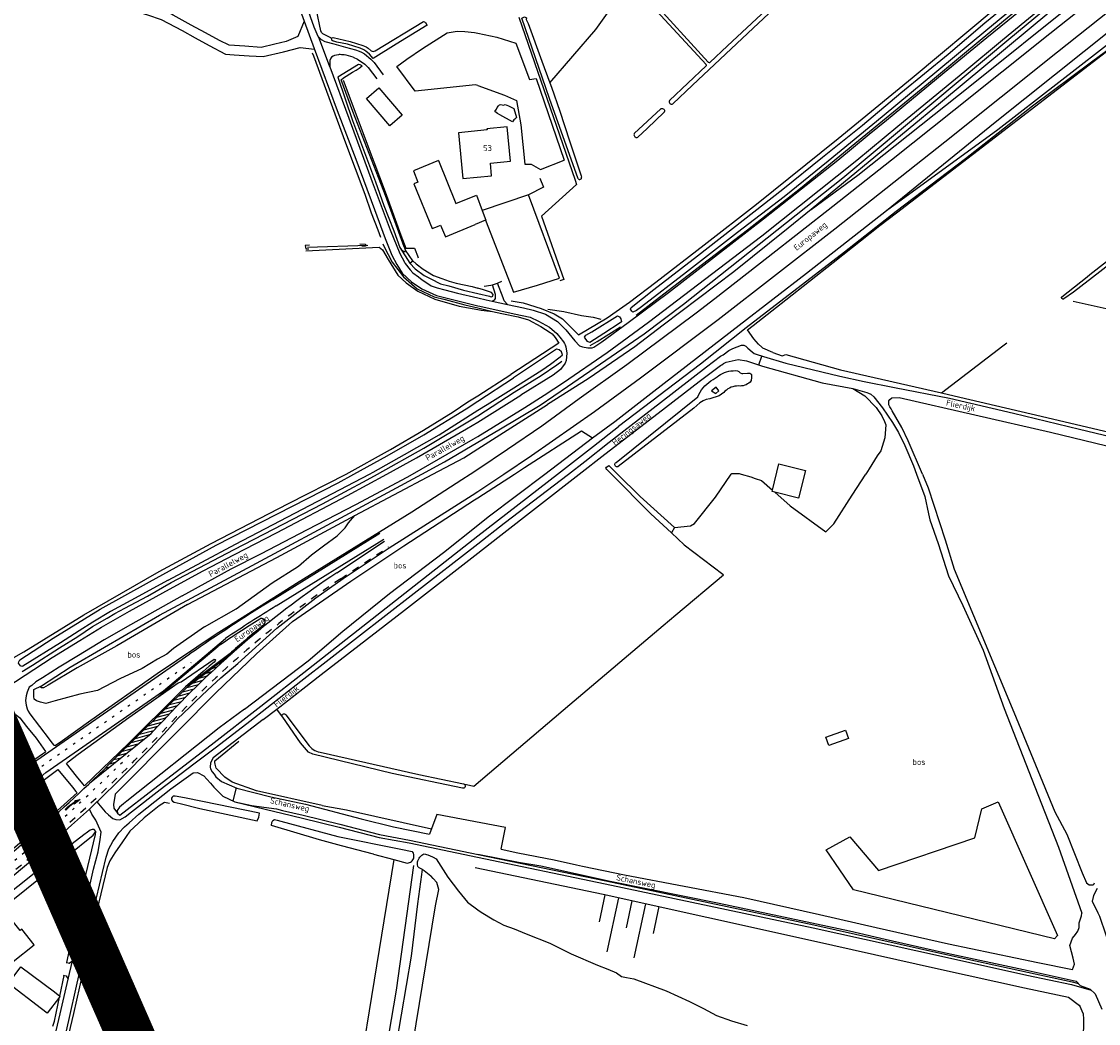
# Model space of a CAD drawing. Header units: metres. Extents: x 226218 to 240385, y 439369 to 449677.
# Tile 314 of 353: x 237809 to 238260, y 446770 to 447190. Entities that reach past the tile are written whole.
import ezdxf

# ---------------------------------------------------------------- set-up
doc = ezdxf.new("R2010")
doc.units = ezdxf.units.M
doc.header["$MEASUREMENT"] = 0
doc.linetypes.add('LIJN1-1', pattern=[2, 1, -1])
doc.linetypes.add('LIJN1-3', pattern=[4, 1, -3])
for name, color, linetype in [('CULTUURAANDUIDING', 253, 'Continuous'), ('DAKRAND-BYG', 4, 'Continuous'), ('Goud-markering', 7, 'Continuous'), ('Goud-ontwerp', 2, 'Continuous'), ('HEG', 253, 'Continuous'), ('HEK', 253, 'Continuous'), ('HOOFDGEBOUW', 4, 'Continuous'), ('HOUTWAL', 253, 'Continuous'), ('HUISNUMMER', 253, 'Continuous'), ('INSTEEKSLOOT', 153, 'Continuous'), ('KANTSLOOT', 153, 'Continuous'), ('KANTVERH', 253, 'Continuous'), ('KANTWATER', 153, 'Continuous'), ('MIDSLTGREPPEL', 253, 'Continuous'), ('OVERIGEAFSCH', 253, 'Continuous'), ('OVLIJNOBJ', 253, 'Continuous'), ('RASTER', 253, 'Continuous'), ('STRAATNAAM', 253, 'Continuous'), ('TALUD', 253, 'Continuous')]:
    doc.layers.add(name, color=color, linetype=linetype)
doc.styles.get("Standard").update_dxf_attribs({"font": 'iso.shx'})

# ---------------------------------------------------------------- blocks, each defined once
blk = doc.blocks.new('TA', base_point=(75009.5, 300012))
for p, q in [((75009.5, 300012.5), (75010, 300012.5)), ((75009.5, 300012.25), (75010.5, 300012.25)), ((75009.5, 300012), (75010, 300012)), ((75009.5, 300011.75), (75010.5, 300011.75)), ((75009.5, 300011.5), (75010, 300011.5))]:
    blk.add_line(p, q)
blk = doc.blocks.new('pl75-08')
at = {"const_width": 0.2}
blk.add_lwpolyline([(7.08, -0.6), (4.7, -0.35), (5.11, -0.1, 0.070526), (1.44, 0.27), (0.1, 0.24), (0.1, 0.44), (1.86, 0.44, -0.043128), (5.19, -0.01), (5.71, 0.27)], format="xyb", close=True, dxfattribs=at)
blk.add_lwpolyline([(7.5, -0.75), (4.39, -0.42), (4.85, -0.14, 0.065796), (1.45, 0.17), (0, 0.14), (0, 0.54), (1.86, 0.54, -0.042689), (5.17, 0.1), (5.72, 0.38)], format="xyb", close=True)
for points in [[(6.71, -0.4), (6.65, -0.55), (5.74, 0.21), (4.79, -0.29)], [(5.22, 0.12), (5.22, 0.06), (5.18, 0.1)], [(5.15, -0.03), (5.22, -0.2), (5.08, -0.04), (5.05, -0.21)], [(7.5, -0.75), (7.14, -0.52), (7.02, -0.7)]]:
    blk.add_solid(points)

msp = doc.modelspace()

# ---------------------------------------------------------------- hatches: boundary and pattern name
at = {"layer": 'Goud-markering', "linetype": 'Continuous'}
h = msp.add_hatch(dxfattribs=at)
h.set_pattern_fill('ANSI31', color=256, scale=10, angle=150)
edge = h.paths.add_edge_path()
edge.add_line((237837.277, 446870.356), (237863.112, 446891.302))
edge.add_line((237863.112, 446891.302), (237869.583, 446898.141))
edge.add_arc((238164.538, 446622.672), 403.586, 131.49679, 136.95658, ccw=False)
edge.add_line((237897.131, 446924.955), (237878.622, 446911.049))
edge.add_line((237878.622, 446911.049), (237847.089, 446879.874))
edge.add_line((237847.089, 446879.874), (237837.277, 446870.356))

# ---------------------------------------------------------------- linework, layer by layer
at = {"layer": 'DAKRAND-BYG'}
for p, q in [((237986.43, 447099.41), (237998.95, 447104.67)), ((238003.3, 447106.45), (237998.95, 447104.67)), ((238123.55, 446993.28), (238126.25, 447004.25)), ((237822.53, 446782.9), (237824.79, 446781.18))]:
    msp.add_line(p, q, dxfattribs=at)
for points in [[(237968.31, 447150.43), (237963.14, 447145.95), (237953.38, 447157.41), (237958.51, 447161.91), (237968.31, 447150.43)], [(237983.5, 447131.48), (237973.05, 447127.1), (237974.94, 447122.35), (237973.25, 447121.66), (237980.85, 447102.92), (237983.12, 447103.84)], [(237983.5, 447131.48), (237990.85, 447113.45), (237999.42, 447116.88), (238001.86, 447110.55)], [(238001.86, 447110.55), (238003.43, 447106.5), (238003.3, 447106.45)], [(237983.12, 447103.84), (237984.36, 447104.35), (237986.43, 447099.41)], [(238126.25, 447004.25), (238137.37, 447001.51), (238134.52, 446989.93), (238124.55, 446992.39)], [(238124.55, 446992.39), (238123.4, 446992.68), (238123.55, 446993.28)], [(238145.89, 446889.76), (238154.14, 446892.68), (238155.39, 446889.14), (238147.14, 446886.22), (238145.89, 446889.76)], [(237817.11, 446775.8), (237803.35, 446786.47), (237808.53, 446793.34), (237822.53, 446782.9)], [(237824.67, 446780.65), (237819.55, 446773.94), (237817.11, 446775.8)], [(237824.79, 446781.18), (237824.97, 446781.04), (237824.67, 446780.65)]]:
    msp.add_lwpolyline(points, dxfattribs=at)
at = {"layer": 'Goud-markering', "linetype": 'Continuous'}
for p, q in [((237913.973, 446947.319), (237959.009, 446975.251)), ((237915.554, 446944.77), (237960.586, 446972.699)), ((237940.894, 446958.61), (237960.921, 446971.934)), ((237868.217, 446909.07), (237894.322, 446931.132)), ((237788.877, 446861.796), (237879.368, 446924.6)), ((237878.622, 446911.049), (237897.131, 446924.955)), ((237878.622, 446911.049), (237847.089, 446879.874)), ((237818.925, 446874.86), (237868.217, 446909.07)), ((237837.277, 446870.356), (237863.112, 446891.302)), ((237773.238, 446834.767), (237818.925, 446874.86))]:
    msp.add_line(p, q, dxfattribs=at)
at = {"layer": 'Goud-markering', "linetype": 'LIJN1-1', "ltscale": 3}
msp.add_line((237942.556, 446956.113), (237962.583, 446969.436), dxfattribs=at)
at = {"layer": 'Goud-markering', "linetype": 'LIJN1-3'}
msp.add_line((237790.962, 446859.348), (237879.857, 446921.045), dxfattribs=at)
at = {"layer": 'Goud-markering', "linetype": 'Continuous'}
for centre, radius, start, end in [((238164.117, 446623.08), 403, 123.63523, 136.95818), ((238337.217, 446264.916), 803, 121.808283, 124.762345), ((238337.217, 446264.916), 800, 121.808283, 123.615668), ((237341.023, 447391.752), 723.206, 316.21232, 316.958178), ((237341.023, 447391.752), 719.806, 307.492305, 314.672859)]:
    msp.add_arc(centre, radius, start, end, dxfattribs=at)
at = {"layer": 'Goud-markering', "linetype": 'LIJN1-1', "ltscale": 3}
for centre, radius, start, end in [((238164.117, 446623.08), 400, 123.63523, 136.95818), ((237341.023, 447391.752), 726.206, 307.492305, 316.958178)]:
    msp.add_arc(centre, radius, start, end, dxfattribs=at)
at = {"layer": 'Goud-markering', "linetype": 'LIJN1-3'}
msp.add_arc((237341.023, 447391.752), 723.006, 307.492305, 315.407534, dxfattribs=at)
at = {"layer": 'Goud-ontwerp'}
for p, q in [((237866.238, 446906.744), (237891.212, 446927.849)), ((237878.321, 446911.449), (237896.83, 446925.355))]:
    msp.add_line(p, q, dxfattribs=at)
at = {"layer": 'Goud-ontwerp', "color": 10, "linetype": 'Continuous', "const_width": 20}
msp.add_lwpolyline([(237474.324, 446851.576), (237899.406, 446662.226), (237757.712, 446985.235), (237608.058, 446590.623)], dxfattribs=at)
at = {"layer": 'Goud-ontwerp'}
for centre, radius, start, end in [((238337.217, 446264.916), 799, 122.441468, 123.931712), ((238164.117, 446623.08), 403.5, 128.96987, 131.4848), ((237909.408, 446937.958), 1.5, 308.96987, 122.44147)]:
    msp.add_arc(centre, radius, start, end, dxfattribs=at)
at = {"layer": 'HEG'}
msp.add_lwpolyline([(238017.25, 447191.52), (238040.87, 447123.22), (238041.36, 447121.47), (238026.78, 447108.11), (238036.05, 447081.62), (238034.44, 447080.98)], dxfattribs=at)
at = {"layer": 'HEK'}
msp.add_line((238021.31, 447117.02), (238001.86, 447110.55), dxfattribs=at)
for points in [[(238000, 447162.86), (237999.06, 447163.19), (237973.83, 447160.54), (237966.08, 447170.94), (237970.33, 447173.95), (237976.89, 447178.43), (237987.16, 447185.02), (237991.31, 447185.68), (237994.52, 447185.54), (237998.64, 447185.18), (238000, 447184.88)], [(238000, 447184.88), (238007.98, 447183.13), (238015.96, 447180.62), (238021.73, 447165.47), (238024.54, 447165.9)], [(238000, 447162.86), (238011.16, 447158.92), (238016.21, 447156.6), (238018.04, 447146.4), (238019.69, 447129.91), (238022.36, 447129.95), (238026.28, 447127.76), (238036.28, 447131.64)], [(238026.01, 447124.12), (238027.57, 447120.28), (238021.31, 447117.02)], [(238003.3, 447106.45), (238012.55, 447082.44), (238015, 447076.3), (238024.98, 447079.22), (238034.25, 447082.09), (238021.31, 447117.02)], [(237969.92, 447094.68), (237973.46, 447094.74), (237973.72, 447094.08), (237974.77, 447091.46), (237975.08, 447090.69)], [(238002.71, 447078.84), (238005.45, 447079.15), (238006.13, 447079.37), (238008.31, 447080.06), (238008.56, 447080.14), (238010.16, 447080.85)], [(238123.68, 447051.04), (238127.56, 447049.51), (238129.16, 447050.14)]]:
    msp.add_lwpolyline(points, dxfattribs=at)
at = {"layer": 'HOOFDGEBOUW'}
for points in [[(238013.69, 447131.2), (238012.28, 447145.58), (238003.87, 447144.75), (238003.91, 447144.31), (237991.93, 447143.13), (237993.82, 447123.89), (238005.8, 447125.07), (238005.28, 447130.37), (238013.69, 447131.2)], [(237814.06, 446802.61), (237808.86, 446809.17), (237808.17, 446808.62), (237803.73, 446814.22), (237796.37, 446808.39), (237800.83, 446802.77), (237800.04, 446802.15), (237805.23, 446795.61), (237814.06, 446802.61)]]:
    msp.add_lwpolyline(points, dxfattribs=at)
at = {"layer": 'HOUTWAL'}
for p, q in [((237824.79, 446781.18), (237826.64, 446789.82)), ((237822.54, 446770.68), (237824.67, 446780.65))]:
    msp.add_line(p, q, dxfattribs=at)
for points in [[(237930.66, 447176.57), (237931.09, 447175.39), (237944.62, 447138.88), (237952.66, 447117.41), (237955.36, 447109.6), (237958.08, 447102.4), (237959.21, 447099.38)], [(237960.26, 447096.57), (237960.77, 447095.21), (237964.13, 447088.88), (237968.83, 447082.69), (237974.6, 447077.71), (237981.8, 447074.25)], [(238029.39, 447069.1), (238036.02, 447068.11), (238043.46, 447066.52), (238048.38, 447065.79), (238051.55, 447064.97)], [(238129.16, 447050.14), (238152.11, 447043.65), (238194.33, 447034), (238199.75, 447032.76)], [(237934.72, 446861.1), (237944.98, 446859.18), (237980.62, 446851.2)], [(237827.79, 446795.19), (237835.07, 446829.11), (237839.79, 446848.91)]]:
    msp.add_lwpolyline(points, dxfattribs=at)
at = {"layer": 'INSTEEKSLOOT'}
for p, q in [((238095.74, 447171.68), (238065.74, 447204.26)), ((238066.83, 447205.34), (238096.63, 447172.74)), ((238080.43, 447156.7), (238095.75, 447171.15)), ((238065.61, 447142.73), (238076.69, 447153.17)), ((238000, 447030.53), (238014.95, 447040.29)), ((238058.02, 447004.92), (238092.21, 447032.41)), ((238000, 447010.59), (238029.29, 447029.12)), ((238048.15, 447015.14), (238057.41, 447022.07)), ((238048.53, 447011.74), (238059.05, 447019.92)), ((237948.52, 446982.68), (237981.17, 447000)), ((237918.26, 446898.08), (237918.14, 446898.24)), ((237919.59, 446899.01), (237929.34, 446886.02)), ((237839.79, 446848.91), (237839.85, 446850.12)), ((237967.77, 446842.81), (237972.53, 446841.81)), ((237956.27, 446840.69), (237964.8, 446838.41)), ((237964.8, 446838.41), (237970.44, 446836.91)), ((237981.36, 446839.34), (237982.55, 446838.7)), ((237976.76, 446834.34), (237977.51, 446833.73))]:
    msp.add_line(p, q, dxfattribs=at)
for points in [[(238247.25, 447221.92), (238229.75, 447239.63), (238201.78, 447267.59), (238196.98, 447263.13), (238185.92, 447252.51), (238181.5, 447248.35), (238173.29, 447240.83), (238165.12, 447233.52), (238132.85, 447203.51), (238115.48, 447186.98), (238090.05, 447163.12), (238081.74, 447155.17)], [(238097.29, 447172.6), (238104.65, 447179.55), (238135.15, 447208.06), (238176.7, 447246.82), (238200.54, 447268.95), (238201.21, 447269.56), (238201.91, 447269.71), (238202.76, 447269.03), (238211.88, 447259.7), (238241.13, 447230.15), (238246.25, 447224.98), (238248.22, 447222.5)], [(238258.41, 447209.3), (238194.02, 447155.59), (238139.73, 447110.98), (238130.11, 447103.08), (238107.37, 447084.81), (238077.75, 447062.48), (238065.8, 447053.3), (238053.82, 447045.08), (238046.23, 447039.89), (238029.29, 447029.12)], [(238026.18, 447028.96), (238037.69, 447036.71), (238069.77, 447058.76), (238086.19, 447071.26), (238153.1, 447124.25), (238191.13, 447156.02), (238222.62, 447182.32), (238247.57, 447203.24)], [(238233, 447202.54), (238212.96, 447185.84), (238193.26, 447169.47), (238169.52, 447149.8), (238146.82, 447131.23), (238128.41, 447116.3), (238108.94, 447101.22), (238087.51, 447084.62), (238068.69, 447070.06), (238066.49, 447068.54), (238065.02, 447067.88), (238064.57, 447068.34), (238063.97, 447069.13), (238064.34, 447069.78), (238073.79, 447077.39), (238092.05, 447091.52), (238111.23, 447106.42), (238127.88, 447119.43), (238144.5, 447132.9), (238161.22, 447146.32), (238177.41, 447159.89), (238197.14, 447176.09), (238212.59, 447189.13), (238226.08, 447200.31)], [(237938.74, 447182.77), (237939.44, 447182.98), (237946.46, 447181.32), (237951.79, 447179.76), (237953.2, 447179.15), (237954.08, 447178.64), (237955.28, 447177.5), (237956.13, 447177.13), (237957.04, 447177.43), (237977.28, 447189.72)], [(237977.28, 447189.72), (237977.62, 447189.58), (237977.94, 447189.38), (237978.22, 447189.13), (237978.45, 447188.84), (237978.64, 447188.53), (237978.78, 447188.18)], [(238042.13, 447123.75), (238030.1, 447157.48), (238018.42, 447191.18), (238019.64, 447191.73), (238020.41, 447191.24), (238020.36, 447190.64), (238021.13, 447188.91), (238026.9, 447173.12)], [(238057.41, 447022.07), (238073.8, 447034.83), (238109.55, 447062.45), (238137.83, 447084.22), (238171.29, 447110.55), (238218.02, 447144.53), (238269.21, 447184.17), (238277.91, 447189.78), (238277.91, 447190.09), (238277.46, 447190.84), (238277.39, 447191.94), (238278.06, 447192.54), (238279.07, 447193.07)], [(237978.78, 447188.18), (237965.82, 447180.32), (237956.13, 447174.18), (237954.57, 447176.12), (237953.1, 447177.29), (237952.2, 447177.94), (237950.77, 447178.62), (237945.4, 447180.2), (237940.95, 447181.03), (237940.15, 447181.39), (237939.34, 447181.5), (237938.81, 447181.91), (237938.74, 447182.77)], [(238269, 447181.35), (238257.3, 447172.68), (238232.55, 447154.24), (238204.47, 447132.14), (238175.38, 447110.03), (238153.68, 447093.02), (238112.57, 447061.37), (238093.37, 447046.03), (238059.05, 447019.92)], [(237969.7, 447093.82), (237969.38, 447094.71), (237969.17, 447095.32), (237961.3, 447116.77), (237947.6, 447152.08), (237942.8, 447165.27), (237943.71, 447166.07), (237947.45, 447168.47), (237949.03, 447169.38), (237950.24, 447170.21), (237951.49, 447171.16), (237950.78, 447171.52), (237950.01, 447171.73), (237941.36, 447166.43), (237947.52, 447148.2), (237957.13, 447122.47), (237960.65, 447112.64), (237964.83, 447102.05), (237967.4, 447094.99), (237968.1, 447094.01), (237968.63, 447093.54), (237969.17, 447093.27), (237969.54, 447093.39), (237969.7, 447093.82)], [(238026.9, 447173.12), (238030.24, 447164.08), (238030.92, 447162.25), (238034.45, 447152.18), (238038.47, 447139.67), (238043.3, 447125.09), (238043.54, 447124.45)], [(238095.75, 447171.15), (238095.82, 447171.28), (238095.84, 447171.42), (238095.81, 447171.56), (238095.74, 447171.68)], [(238096.63, 447172.74), (238096.77, 447172.64), (238096.94, 447172.58), (238097.11, 447172.57), (238097.29, 447172.6)], [(238076.69, 447153.17), (238076.94, 447153.29), (238077.21, 447153.33), (238077.49, 447153.3), (238077.75, 447153.2), (238077.97, 447153.03), (238078.14, 447152.82), (238078.25, 447152.56), (238078.29, 447152.28), (238078.25, 447152.01)], [(238080.29, 447156.41), (238080.25, 447156.14), (238080.28, 447155.88), (238080.37, 447155.63), (238080.52, 447155.41), (238080.73, 447155.24), (238080.97, 447155.13), (238081.23, 447155.08), (238081.49, 447155.09), (238081.74, 447155.17)], [(238080.43, 447156.7), (238080.35, 447156.56), (238080.29, 447156.41)], [(238078.1, 447151.69), (238070.95, 447144.85), (238067.16, 447141.23)], [(238078.25, 447152.01), (238078.19, 447151.84), (238078.1, 447151.69)], [(238244.81, 447074.37), (238255.48, 447082.75), (238256.59, 447083.62), (238270.49, 447094.52), (238285.93, 447106.35), (238293.65, 447112.24), (238328.23, 447139.42), (238334.53, 447144.08), (238336.42, 447144.85)], [(238336.42, 447144.85), (238336.28, 447143.87), (238335.84, 447143), (238335.11, 447142.44), (238334.43, 447141.92), (238333.04, 447140.86), (238326.82, 447135.99), (238312.31, 447124.8), (238295.86, 447112.05), (238278.47, 447098.51), (238270.28, 447092.24), (238260.81, 447084.81), (238249.66, 447076.3), (238245.69, 447073.42)], [(238065.61, 447142.73), (238065.52, 447142.46), (238065.49, 447142.18), (238065.54, 447141.9), (238065.66, 447141.64), (238065.84, 447141.41), (238066.07, 447141.24), (238066.33, 447141.13), (238066.61, 447141.09), (238066.89, 447141.13), (238067.16, 447141.23)], [(238042.13, 447123.75), (238042.34, 447123.61), (238042.58, 447123.53), (238042.83, 447123.53), (238043.08, 447123.61), (238043.29, 447123.75), (238043.44, 447123.96), (238043.53, 447124.2), (238043.54, 447124.45)], [(237929.44, 447095.99), (237927.66, 447095.8), (237927.94, 447094.42), (237929.14, 447094.41)], [(237950.54, 447096.49), (237952.92, 447096.46), (237953, 447095.53), (237951.48, 447095.55)], [(237967.4, 447094.99), (237971.57, 447088.48), (237972.74, 447089.37), (237969.7, 447093.82)], [(237971.57, 447088.48), (237973.8, 447085.99), (237977.58, 447083.32), (237980.38, 447081.93), (237984.45, 447079.83), (237987.84, 447078.91), (237994.05, 447077.18), (238000, 447075.76)], [(237972.74, 447089.37), (237974.24, 447088.13), (237977.13, 447085.97), (237981.51, 447083.28), (237984.95, 447081.96), (237988.09, 447080.84), (237991.01, 447080.04), (237994.28, 447079.28), (237997.63, 447078.68), (238000, 447077.97)], [(238000, 447075.76), (238004.88, 447074.59), (238005.15, 447074.44), (238005.79, 447074.31), (238006.37, 447074.58), (238006.48, 447075.27), (238005.8, 447076.17), (238002.44, 447077.24), (238000, 447077.97)], [(238245.69, 447073.42), (238245.48, 447073.35), (238245.26, 447073.35), (238245.06, 447073.43), (238244.89, 447073.56), (238244.77, 447073.74), (238244.71, 447073.96), (238244.73, 447074.17), (238244.81, 447074.37)], [(238060.29, 447063.89), (238059.72, 447063.46), (238052.92, 447058.89), (238046.93, 447055.14), (238046, 447055.56), (238044.8, 447057.44), (238045.35, 447058.27), (238047.81, 447059.71), (238058.59, 447066.36), (238059.41, 447065.96), (238060.02, 447065.15), (238060.29, 447063.89)], [(238014, 447035.49), (238026.86, 447043.6), (238030.54, 447046.15), (238034.54, 447049.18), (238035.55, 447049.97), (238035.04, 447051.2), (238034.12, 447052.14), (238033.08, 447052.37), (238014.95, 447040.29)], [(238099.59, 447040.16), (238100.29, 447040.76), (238101.04, 447041.29), (238101.82, 447041.78), (238102.63, 447042.2), (238103.48, 447042.56), (238104.34, 447042.86), (238105.23, 447043.09), (238106.14, 447043.25), (238107.05, 447043.35), (238107.96, 447043.38), (238108.88, 447043.34)], [(238108.88, 447043.34), (238109.49, 447043.01), (238110.02, 447042.46), (238110.68, 447042.24), (238110.79, 447042.23), (238111.05, 447042.23), (238113.03, 447042.36), (238114.07, 447042.32), (238114.53, 447042.04), (238114.75, 447041.7), (238114.75, 447041.55), (238114.78, 447040.53), (238114.67, 447039.21), (238114.17, 447038.58)], [(238092.21, 447032.41), (238092.67, 447033.4), (238093.2, 447034.36), (238093.8, 447035.28), (238094.47, 447036.15), (238095.19, 447036.96), (238095.97, 447037.73), (238096.81, 447038.43), (238097.69, 447039.08), (238098.62, 447039.66), (238099.59, 447040.16)], [(238099.97, 447036.46), (238098.03, 447034.97), (238099.75, 447033.84), (238101.05, 447034.85), (238099.97, 447036.46)], [(238109.27, 447036.95), (238108.5, 447036.92), (238107.73, 447036.81), (238106.98, 447036.63), (238106.25, 447036.38), (238105.54, 447036.07), (238104.87, 447035.69), (238104.23, 447035.25), (238103.64, 447034.76), (238103.1, 447034.21)], [(238114.17, 447038.58), (238113.66, 447038.16), (238113.11, 447037.79), (238112.52, 447037.48), (238111.9, 447037.23), (238111.26, 447037.06), (238110.6, 447036.95), (238109.93, 447036.92), (238109.27, 447036.95)], [(238000, 447026.74), (238003.97, 447029.24), (238014, 447035.49)], [(238103.1, 447034.21), (238101.21, 447032.74), (238097.3, 447031.5), (238095.68, 447031.22), (238094.52, 447030.78), (238093.06, 447029.82), (238090.54, 447027.63), (238058.9, 447003.18)], [(237948.05, 447000), (237962.03, 447007.71), (237977.35, 447016.4), (237995.15, 447027.36), (238000, 447030.53)], [(237954.69, 447000), (237956.14, 447000.76), (237969.29, 447008.21), (237983.77, 447016.52), (238000, 447026.74)], [(237981.17, 447000), (237994.14, 447006.88), (238000, 447010.59)], [(238058.9, 447003.18), (238058.66, 447003.09), (238058.4, 447003.06), (238058.14, 447003.1), (238057.9, 447003.21), (238057.7, 447003.38), (238057.55, 447003.59), (238057.47, 447003.84), (238057.45, 447004.1), (238057.51, 447004.36), (238057.63, 447004.59), (238057.8, 447004.78), (238058.02, 447004.92)], [(237862.35, 446954.86), (237890.39, 446970.23), (237941.5, 446996.39), (237948.05, 447000)], [(237870.26, 446955.53), (237898.48, 446970.61), (237954.69, 447000)], [(237902.26, 446901.49), (237928.98, 446921.65), (237943.52, 446934.16), (237963.01, 446949.95), (237985.63, 446967.09)], [(237870.26, 446955.53), (237854.53, 446946.98), (237846.05, 446942.35), (237838.7, 446937.87), (237832.92, 446934.35), (237825.04, 446929.27), (237809.26, 446919.42), (237808.89, 446919.3), (237808.28, 446919.59), (237807.9, 446920.1), (237807.54, 446920.75), (237807.6, 446921.29), (237808.06, 446922.07), (237822.03, 446931.25), (237841.78, 446943.3), (237862.35, 446954.86)], [(237878.37, 446945.38), (237848.67, 446927.93), (237832.1, 446918.75), (237819.97, 446911.5), (237818.94, 446910.88), (237817.98, 446910.41), (237817.03, 446910.34), (237817.19, 446911.26), (237829.12, 446919.05), (237843.57, 446927.46), (237866.67, 446940.91)], [(237902.26, 446901.49), (237891.64, 446893.63), (237852.97, 446862.82), (237851.46, 446861.68), (237849.81, 446860.32), (237848.88, 446858.99), (237849.05, 446857.86), (237849.96, 446857.05), (237864.11, 446867.91), (237888.21, 446886.44), (237909.02, 446902.73)], [(237918.14, 446898.24), (237918.05, 446898.46), (237918.03, 446898.7), (237918.08, 446898.94), (237918.19, 446899.15), (237918.36, 446899.32), (237918.57, 446899.43), (237918.81, 446899.48), (237919.05, 446899.45), (237919.27, 446899.36), (237919.46, 446899.21), (237919.59, 446899.01)], [(237993.64, 446868.29), (237964.14, 446874.45), (237930.89, 446882.52), (237929.09, 446883.43), (237925.68, 446887.29), (237918.26, 446898.08)], [(237929.34, 446886.02), (237929.86, 446885.47), (237930.44, 446884.97), (237931.06, 446884.53), (237931.73, 446884.15), (237932.43, 446883.84), (237933.15, 446883.61), (237933.9, 446883.45)], [(237933.9, 446883.45), (237975.3, 446874.1), (237994.01, 446870.15)], [(237994.01, 446870.15), (237994.25, 446870.05), (237994.45, 446869.89), (237994.61, 446869.68), (237994.7, 446869.44), (237994.72, 446869.18), (237994.67, 446868.92), (237994.55, 446868.69), (237994.38, 446868.5), (237994.15, 446868.36), (237993.9, 446868.29), (237993.64, 446868.29)], [(237908.54, 446857.79), (237884.67, 446862.79), (237877.08, 446864.32), (237873.18, 446865), (237872.36, 446864.92), (237871.85, 446864.57), (237871.61, 446864.08), (237871.65, 446863.44), (237872.04, 446862.93), (237872.82, 446862.44), (237875.26, 446861.89), (237883.46, 446859.79), (237907.58, 446854.6), (237908.3, 446856.2), (237908.54, 446857.79)], [(237773.61, 446796.57), (237780.97, 446802.58), (237787.85, 446807.72), (237827.98, 446840), (237838.76, 446848.63), (237839.85, 446850.12), (237839.2, 446850.95), (237838.42, 446851.03), (237837.58, 446850.72), (237836.48, 446849.92), (237834.91, 446848.73), (237820.96, 446838.05), (237807.23, 446827.12), (237788.15, 446812.27)], [(237956.27, 446840.69), (237942.91, 446844.2), (237933.63, 446846.65), (237913.57, 446852.63), (237913.74, 446853.97), (237914.06, 446854.75), (237914.81, 446855.19), (237915.91, 446854.96), (237917.4, 446854.42), (237941.32, 446848.09), (237967.77, 446842.81)], [(237970.44, 446836.91), (237970.91, 446836.97), (237971.36, 446837.11), (237971.78, 446837.32), (237972.17, 446837.59), (237972.51, 446837.92), (237972.79, 446838.29), (237973.01, 446838.71), (237973.15, 446839.16), (237973.23, 446839.62), (237973.23, 446840.09), (237973.16, 446840.56), (237973.02, 446841.01), (237972.8, 446841.43), (237972.53, 446841.81)], [(237974.99, 446835.13), (237974.84, 446835.68), (237974.76, 446836.24), (237974.75, 446836.81), (237974.81, 446837.37), (237974.95, 446837.92), (237975.15, 446838.46), (237975.42, 446838.96), (237975.75, 446839.42), (237976.14, 446839.83), (237976.58, 446840.2), (237977.05, 446840.5), (237977.57, 446840.74)], [(237977.57, 446840.74), (237979.12, 446840.42), (237980.97, 446839.51), (237981.36, 446839.34)]]:
    msp.add_lwpolyline(points, dxfattribs=at)
at = {"layer": 'KANTSLOOT'}
for p, q in [((238028.13, 447000), (238048.15, 447015.14)), ((238033.39, 447000), (238048.53, 447011.74)), ((237985.63, 446967.09), (238000, 446978.55)), ((237982.55, 446838.7), (237987.44, 446830.97)), ((237974.99, 446835.13), (237976.76, 446834.34)), ((237977.51, 446833.73), (237980.36, 446831.58))]:
    msp.add_line(p, q, dxfattribs=at)
for points in [[(238000, 447013.36), (238008.79, 447018.53), (238026.18, 447028.96)], [(237976.5, 447000), (237986.03, 447005.15), (238000, 447013.36)], [(237866.67, 446940.91), (237905.43, 446961.71), (237948.12, 446984.66), (237976.5, 447000)], [(238000, 446974.1), (238000.05, 446974.14), (238033.39, 447000)], [(238000, 446978.55), (238004.4, 446982.06), (238028.13, 447000)], [(237878.37, 446945.38), (237915.83, 446965.02), (237948.52, 446982.68)], [(237909.02, 446902.73), (237929.1, 446918.32), (238000, 446974.1)]]:
    msp.add_lwpolyline(points, dxfattribs=at)
at = {"layer": 'KANTVERH'}
for p, q in [((238117.85, 447045.8), (238119.03, 447049.46)), ((238000, 447021.82), (238018.13, 447033.03)), ((238000, 447015.76), (238019.8, 447027.88)), ((238042.53, 447000), (238053.26, 447008.37)), ((237996.82, 447000), (238000, 447002.12)), ((238000, 446992.72), (238010.87, 447000)), ((237910.03, 446897.06), (237915.72, 446901.46)), ((237831.57, 446866.93), (237832.06, 446866.38)), ((237897.42, 446862.96), (237898.81, 446868.4)), ((237910.36, 446860.33), (237915.64, 446859.62))]:
    msp.add_line(p, q, dxfattribs=at)
for points in [[(237855.58, 447233.08), (237855.89, 447229.68), (237857.09, 447227.66), (237856.83, 447220.31), (237856.08, 447210.53), (237855.47, 447202.41), (237854.95, 447194.49), (237861.59, 447192.48), (237867.24, 447190.57), (237876.04, 447185.96), (237881.55, 447182.96), (237887.39, 447179.72), (237894.22, 447176.11), (237897.95, 447175.77), (237904.14, 447175.41), (237910.06, 447175.07), (237918.56, 447177.1), (237925.61, 447178.86), (237931.54, 447178.21)], [(237927.24, 447189.89), (237924.62, 447183.52), (237919.64, 447181.42), (237914.96, 447180.24), (237909.16, 447178.91), (237902.34, 447179.42), (237895.77, 447179.81), (237891.73, 447181.82), (237885.89, 447185.05), (237879.9, 447188.27), (237872.37, 447192.38), (237866.17, 447196.01), (237862.85, 447202.35), (237859.99, 447208.13), (237860.23, 447213.72), (237860.75, 447220.45), (237861.16, 447225.67), (237864.42, 447228.26), (237868.91, 447232.08)], [(237941.9, 447175.87), (237941.6, 447175.83), (237940.76, 447175.69), (237939.91, 447175.56), (237939.39, 447175.27), (237938.74, 447174.8), (237938.38, 447174.4), (237938.01, 447173.39), (237937.95, 447170.77), (237933.62, 447182.4), (237933.17, 447183.43), (237931.42, 447187.44), (237927.52, 447198.38), (237926.67, 447202.1), (237926.13, 447204.62), (237925.93, 447206.89), (237925.84, 447208.63), (237925.88, 447214.67), (237926.23, 447220.71), (237926.75, 447226.55), (237927.37, 447231.19), (237927.4, 447231.59), (237927.41, 447231.7)], [(238042.53, 447031.66), (238062.52, 447045.97), (238091.52, 447067.6), (238099.35, 447073.67), (238121.8, 447091.07), (238148.86, 447112.32), (238173.39, 447131.7), (238199.5, 447152.53), (238239.87, 447184.67), (238284.93, 447220.67)], [(238012.48, 447071.1), (238019.24, 447069.67), (238023.23, 447068.74), (238028.46, 447067.03), (238033.37, 447064.03), (238036.98, 447060.53), (238040.67, 447055.8), (238042.67, 447053.71), (238043.88, 447053.3), (238046.18, 447052.98), (238047.93, 447052.9), (238048.65, 447053.22), (238052.04, 447055.42), (238063.04, 447063.58), (238079.94, 447076.16), (238119.85, 447106.95), (238150.94, 447131.65), (238164.11, 447142.52), (238171.33, 447148.33), (238195.53, 447168.38), (238213.4, 447183.01), (238233.22, 447199.32), (238244.9, 447208.72), (238250.58, 447213.52)], [(238048.97, 447026.21), (238068.28, 447040.36), (238100.77, 447064.81), (238149.75, 447102.85), (238195.77, 447139.27), (238243.06, 447176.98), (238282.29, 447208.4)], [(238019.8, 447027.88), (238027.79, 447033.03), (238035.91, 447038.46), (238054.28, 447050.92), (238071.64, 447063.67), (238119.06, 447099.91), (238158.94, 447131.65), (238176.15, 447145.88), (238204.12, 447168.92), (238219.98, 447182.02), (238249.54, 447206.51)], [(237925.13, 447195.62), (237931.43, 447178.49), (237941.01, 447152.45), (237948.95, 447132.03), (237956.71, 447110.89)], [(237933.17, 447183.43), (237933.78, 447182.75), (237934.4, 447182.21), (237935.86, 447181.38), (237939.65, 447180.36), (237942.63, 447179.52)], [(237947.74, 447174.75), (237944.83, 447175.57), (237944.04, 447175.74), (237943.61, 447175.79), (237942.94, 447175.83), (237942.3, 447175.93), (237941.9, 447175.87)], [(237942.63, 447179.52), (237944.62, 447178.97), (237948.73, 447177.85), (237950.35, 447177.29), (237951.34, 447176.93), (237952.58, 447176.17), (237955.19, 447174.03), (237956.53, 447172.55), (237960.36, 447167.33)], [(237947.74, 447174.75), (237949.66, 447173.94), (237952.74, 447171.83), (237953.71, 447170.89), (237954.05, 447170.4), (237957.65, 447165.72)], [(237937.95, 447170.77), (237945.95, 447149.29), (237955.76, 447122.6), (237963.29, 447102.42), (237967.37, 447092.5), (237969.3, 447088.91), (237969.61, 447088.32), (237971.66, 447085.6), (237972.85, 447084.35), (237975.11, 447082.66), (237976.7, 447081.44), (237978.64, 447080.15), (237980.51, 447078.91), (237982.98, 447078.02), (237986.16, 447077.24), (237991.45, 447075.86), (238000, 447073.9)], [(237956.71, 447110.89), (237961.17, 447098.78), (237964.05, 447091.77), (237966.15, 447087.91), (237968.39, 447084.23), (237972.25, 447080.66), (237976.52, 447077.68), (237982.75, 447074.92), (238000, 447070.59)], [(238000, 447073.9), (238003.57, 447073.08), (238006.08, 447072.52), (238006.74, 447072.88), (238007.18, 447073.19), (238007.39, 447073.55), (238007.42, 447075.29), (238006.13, 447079.37)], [(238006.08, 447072.52), (238012.48, 447071.1), (238011.12, 447072.66), (238010.64, 447073.83), (238008.31, 447080.06)], [(238000, 447070.59), (238000.89, 447070.37), (238015.27, 447067.15), (238021.94, 447065.73), (238025.4, 447064.16), (238030.13, 447061.58), (238033.18, 447058.89), (238035.01, 447056.77), (238035.41, 447056.2), (238035.9, 447055.5), (238036.39, 447054.69), (238036.63, 447054.16), (238036.94, 447053.29), (238037.32, 447050.73), (238037.01, 447047.65), (238036.71, 447046.55), (238034.66, 447043.8), (238031.56, 447041.41), (238018.13, 447033.03)], [(238055.08, 447013.32), (238076.55, 447029.98), (238095.89, 447045.01), (238101.79, 447049.38), (238102.83, 447049.97), (238105.26, 447051.79), (238106.86, 447052.68), (238110.55, 447054.06), (238111.59, 447054.08), (238112.4, 447053.62), (238113.27, 447052.75), (238115.07, 447051.3), (238115.89, 447050.59), (238116.76, 447050.23), (238119.77, 447049.24), (238129.09, 447046.5), (238151.77, 447041.07), (238162.03, 447038.88), (238174.69, 447036.37), (238197.7, 447031.84), (238224.63, 447025.55), (238252.25, 447018.89), (238291.89, 447009.4)], [(238053.26, 447008.37), (238075.64, 447025.54), (238092.8, 447038.81), (238101.74, 447045.52), (238102.26, 447045.81), (238102.99, 447046.37), (238104.14, 447046.94), (238109.18, 447048.09), (238112.69, 447047.46), (238119.36, 447045.31), (238144.31, 447038.24), (238157.2, 447035.86), (238163.12, 447034.19), (238163.73, 447033.96), (238164.79, 447033.47), (238166.06, 447032.38), (238169.67, 447027.75), (238173.87, 447021.67), (238176.4, 447017.4), (238179.01, 447011.92), (238182.65, 447003.49), (238183.94, 447000)], [(238000, 447002.12), (238012.49, 447010.44), (238026.8, 447020.28), (238042.53, 447031.66)], [(238186.37, 447000), (238180.48, 447014), (238177.75, 447019.53), (238175.27, 447023.87), (238173.76, 447026.56), (238173.25, 447027.35), (238172.78, 447028.15), (238172.36, 447029.09), (238172.31, 447029.87), (238172.32, 447030.69), (238172.72, 447031.28), (238173.59, 447031.92), (238176.61, 447032.12), (238240.15, 447017.54), (238287.3, 447006.08), (238297.14, 447003.73), (238301.64, 447002.17), (238310.92, 447000)], [(238010.87, 447000), (238022.47, 447007.77), (238048.97, 447026.21)], [(237961.85, 447000), (237974.37, 447006.83), (237995.29, 447018.91), (238000, 447021.82)], [(237972.71, 447000), (237998.08, 447014.59), (238000, 447015.76)], [(238038.05, 447000), (238044.88, 447005.21), (238055.08, 447013.32)], [(237870.79, 446951.78), (237884.94, 446959.4), (237898.05, 446966.35), (237915.61, 446975.42), (237945.39, 446991.02), (237961.85, 447000)], [(237876.17, 446948.92), (237878.84, 446950.47), (237896.64, 446960.26), (237909.04, 446966.61), (237928.6, 446976.78), (237948.97, 446987.24), (237970.48, 446998.72), (237972.71, 447000)], [(237895.89, 446936.52), (237923.98, 446954.22), (237972.44, 446984.17), (237993.39, 446997.71), (237996.82, 447000)], [(238000, 446970.79), (238011.14, 446979.46), (238038.05, 447000)], [(238000, 446966.85), (238008.49, 446973.45), (238042.53, 447000)], [(238183.94, 447000), (238187.4, 446990.63), (238188.96, 446983.3), (238189.51, 446980.87), (238192.98, 446970.9), (238197.34, 446957.41), (238203.4, 446944.92), (238211.84, 446926.23), (238220.61, 446901.74), (238233.57, 446868.87), (238243.43, 446843.57), (238253.17, 446815.97)], [(238186.37, 447000), (238188.79, 446994.25), (238195.87, 446972.49), (238199.72, 446960.17), (238224.72, 446900.12), (238241.84, 446858.36), (238246.87, 446849.01), (238253.42, 446832.85), (238255.15, 446828.63), (238256.33, 446827.79), (238257.26, 446827.75), (238257.97, 446827.83), (238258.42, 446828.18), (238258.48, 446828.58)], [(237892.33, 446914.51), (237899.43, 446920.62), (237915.81, 446935.42), (237932.08, 446948.17), (237943.56, 446956.18), (237962.86, 446969.02), (237997.73, 446991.2), (238000, 446992.72)], [(237911.66, 446902.02), (237925.83, 446913.18), (237973.3, 446950.03), (238000, 446970.79)], [(237915.72, 446901.46), (237934.41, 446915.93), (237969.24, 446942.96), (238000, 446966.85)], [(237788.36, 446902.29), (237794.17, 446905.47), (237802.61, 446910.66), (237821.66, 446923.1), (237833.27, 446930.26), (237842.25, 446935.86), (237854, 446942.49), (237870.79, 446951.78)], [(237876.17, 446948.92), (237854.46, 446936.83), (237843.41, 446930.5), (237832.6, 446923.92), (237824.54, 446918.99), (237817.58, 446914.64), (237814.73, 446912.85), (237813.06, 446911.38), (237812.02, 446910.68), (237811.14, 446908.6), (237810.71, 446907.06), (237810.41, 446905.03), (237810.69, 446903.06), (237811.19, 446901.51), (237811.58, 446900.65), (237812.29, 446899.51), (237820.33, 446888.84), (237821.46, 446887.35), (237822.26, 446886.29), (237822.89, 446886.27), (237823.9, 446886.91), (237824.9, 446887.66), (237837.89, 446896.87), (237865.6, 446916.39), (237890.39, 446933.07), (237895.89, 446936.52)], [(237890.14, 446922.07), (237889.99, 446921.72), (237889.57, 446921.2), (237887.47, 446919.41), (237884.97, 446917.26), (237877.51, 446910.74), (237874.9, 446908.1), (237853.64, 446887.06), (237835.15, 446869.35), (237834.47, 446870.1), (237831.87, 446873.28), (237827.62, 446878.67), (237828.33, 446879.36), (237832.52, 446882.55), (237853.8, 446897.94), (237866.93, 446907.23), (237874.4, 446912.48), (237875.63, 446912.92), (237889.54, 446922.36), (237889.9, 446922.32), (237890.14, 446922.07)], [(237837.22, 446859.57), (237840.37, 446862.53), (237840.86, 446862.97), (237850.6, 446872.54), (237862.82, 446884.96), (237870.02, 446892.63), (237874.21, 446897.36), (237879.31, 446902.29), (237881.59, 446904.52), (237886.78, 446909.34), (237892.33, 446914.51)], [(237799.53, 446900.86), (237803.01, 446900.35), (237806.58, 446899.06), (237808, 446897.86), (237810.89, 446894.23), (237814.9, 446889.22), (237818.86, 446883.7), (237818.36, 446883.16), (237817.56, 446882.56), (237801.43, 446871.36)], [(237840.37, 446862.53), (237843.88, 446858.39), (237845.24, 446857.07), (237847.02, 446855.59), (237848.36, 446855.18), (237850.03, 446855.02), (237852.26, 446856.32), (237854.89, 446858.4), (237866.9, 446867.78), (237881.04, 446878.45), (237890.47, 446885.67), (237904.51, 446896.42), (237911.66, 446902.02)], [(237910.03, 446897.06), (237889.09, 446881.08), (237888.05, 446878.98), (237887.83, 446877.19), (237887.94, 446876.37), (237888.74, 446875.17), (237889.45, 446874.16), (237890.25, 446873.1), (237892.64, 446871.12), (237899.08, 446868.28), (237913.28, 446864.64), (237927.74, 446861.65), (237951.16, 446855.47)], [(237803.451, 446860.616), (237810.39, 446865.93), (237824.03, 446876.09), (237830.09, 446868.75), (237831.57, 446866.93)], [(237827.28, 446765.33), (237833.4, 446792.16), (237840.25, 446822.34), (237842.78, 446833.01), (237844.25, 446839.39), (237845.38, 446842.84), (237847.01, 446845.92), (237849.52, 446849.59), (237851.94, 446852.11), (237853.82, 446853.79), (237857.92, 446857.38), (237871.32, 446867.97), (237877.81, 446872.67), (237880.68, 446874.8), (237882.53, 446874.87), (237885.16, 446873.53), (237886.51, 446872.13), (237887.92, 446870.46), (237889.34, 446868.68), (237893.13, 446865.03), (237898.21, 446862.58), (237905.24, 446861.01), (237910.36, 446860.33)], [(237832.06, 446866.38), (237815.79, 446851.65), (237786.89, 446827.5), (237767.74, 446812.74), (237749.52, 446798.58), (237742.75, 446793.63)], [(237898.21, 446862.58), (237914.92, 446858.56), (237917.83, 446857.79), (237926.59, 446855.8), (237941.86, 446851.99), (237958.66, 446847.7), (237971.23, 446845.33), (237999.88, 446839.37)], [(237820.93, 446756.47), (237824.92, 446773.64), (237828.33, 446788.19), (237830.15, 446795.98), (237833.07, 446808.43), (237835.1, 446816.89), (237837.33, 446826.8), (237838.93, 446834.32), (237840.96, 446841.66), (237841.8, 446846.78), (237842.15, 446849.8), (237839.95, 446854.86), (237838.27, 446857.37), (237837.22, 446859.57), (237829.69, 446852.8), (237816.87, 446841.25), (237804.04, 446830.46), (237796.85, 446824.67), (237793.73, 446822.37)], [(237915.64, 446859.62), (237918.13, 446858.96), (237926.86, 446856.97), (237942.14, 446853.16), (237958.89, 446848.88), (237971.38, 446846.53), (238000.12, 446840.55)], [(237951.16, 446855.47), (237964.72, 446852.17), (237979.81, 446849.01)], [(238009.84, 446842.73), (238011.68, 446851.88), (237982.9, 446857.33), (237979.81, 446849.01)], [(238009.84, 446842.73), (238016.8, 446841.27), (238031.98, 446838.27), (238041.36, 446836.17), (238043.86, 446835.65), (238061.54, 446832.01), (238111.47, 446822.46), (238143.19, 446815.42), (238167.05, 446809.95), (238197.35, 446803.1), (238234.75, 446795.2), (238249.29, 446792.33), (238250.09, 446794.53), (238249.54, 446797.05), (238248.15, 446802.41), (238249.33, 446805.39), (238250.55, 446806.94), (238251.49, 446808.31), (238252.09, 446809.9), (238252.15, 446811.88), (238253.04, 446814.83), (238253.17, 446815.97)], [(237999.88, 446839.37), (238053.45, 446828.23), (238140.64, 446809.83), (238194.34, 446797.82)], [(238000, 446840.69), (238017.15, 446837.32), (238026.41, 446835.73), (238055.44, 446829.35), (238101.17, 446820.14), (238155.83, 446808.45), (238170.77, 446804.96), (238194.84, 446799.54), (238230.72, 446791.82), (238250.84, 446787.44), (238252.54, 446785.56), (238256.66, 446784.05), (238258.83, 446782.09), (238261.62, 446775.69)], [(238000.12, 446840.55), (238053.69, 446829.41), (238140.89, 446811), (238194.59, 446798.99), (238230.46, 446791.14), (238249.12, 446787.12), (238251.8, 446786.39)], [(238259.61, 446826.28), (238258.14, 446823.27), (238257.88, 446822.07), (238257.67, 446821.4), (238257.56, 446821.13), (238257.57, 446820.96), (238259.95, 446816.11), (238260.68, 446814.62), (238265.93, 446799)], [(238194.34, 446797.82), (238230.2, 446789.97), (238248.83, 446785.96), (238257.06, 446783.69)], [(237827.42, 446795.28), (237827.79, 446795.19), (237828.69, 446794.98), (237830.15, 446795.98)], [(237826.17, 446789.93), (237826.64, 446789.82), (237827.43, 446789.63), (237828.33, 446788.19)]]:
    msp.add_lwpolyline(points, dxfattribs=at)
at = {"layer": 'KANTWATER'}
for points in [[(238016.19, 447149.48), (238015.5, 447148.8), (238015.14, 447148.53), (238014.85, 447148.07), (238014.54, 447147.68), (238009.22, 447150.65), (238008.29, 447151.12), (238007.19, 447152), (238007.84, 447152.96), (238008.18, 447153.65), (238008.67, 447154.33), (238009.19, 447154.78), (238009.68, 447154.92), (238010.2, 447154.78), (238010.81, 447154.71), (238011.55, 447154.92), (238012.87, 447154.4), (238015.19, 447153.3), (238016.19, 447149.48)], [(238000, 446710.08), (237976.22, 446712.31), (237971.22, 446713.05), (237967.88, 446714.41), (237966.27, 446716.21), (237966, 446717.78), (237966.02, 446720.61), (237966.97, 446725.18), (237974.25, 446769.58), (237982.36, 446818.92), (237983.65, 446825.78), (237982.85, 446828.72), (237981.26, 446830.39), (237980.36, 446831.58)], [(237987.44, 446830.97), (237992, 446825.19), (237995.72, 446820.59), (238000, 446817.37)], [(238000, 446817.37), (238001.44, 446816.28), (238006.76, 446813.14), (238010.94, 446810.88), (238015.27, 446809.4), (238020.24, 446807.21), (238030.17, 446803.29), (238039.16, 446798.86), (238050.21, 446794.05), (238054.59, 446792.38), (238058.16, 446790.93), (238060.3, 446789.41), (238062.35, 446788.88), (238063.93, 446788.67), (238065.36, 446788.42), (238078.99, 446783.38), (238088.73, 446778.81), (238094.63, 446775.97), (238100.03, 446773.05), (238106.34, 446770.76), (238112.93, 446768.77)]]:
    msp.add_lwpolyline(points, dxfattribs=at)
at = {"layer": 'MIDSLTGREPPEL'}
msp.add_line((237928.61, 447095.1), (237953.88, 447095.93), dxfattribs=at)
at = {"layer": 'OVERIGEAFSCH'}
msp.add_line((238000, 447024.44), (238015.24, 447034.33), dxfattribs=at)
for points in [[(238014.04, 447072.6), (238019.08, 447071.8), (238026.64, 447069.49), (238032.04, 447067.15), (238035.54, 447065.12), (238038.8, 447061.84), (238040.65, 447059.89), (238042.23, 447058.32), (238054.23, 447065.48), (238058.07, 447068.22), (238063.6, 447072.03), (238074.69, 447080.49), (238094.91, 447096.14), (238116.9, 447113.21), (238151.02, 447140.66), (238182.06, 447166.08), (238216.95, 447195.24), (238237.67, 447212.59), (238245.16, 447218.4)], [(238066.44, 447066.69), (238076.13, 447074.2), (238094.28, 447087.99), (238113.07, 447102.39), (238135.26, 447119.9), (238158.12, 447138.54), (238188.92, 447163.93), (238203.98, 447176.41), (238220.38, 447190.04), (238238.17, 447204.71), (238247.27, 447211.8), (238250.01, 447213.89)], [(238047.11, 447053.87), (238050, 447055.56), (238059.79, 447061.79)], [(238015.24, 447034.33), (238026.53, 447041.35), (238033.18, 447045.81), (238035.21, 447047.35)], [(237944.79, 447000), (237944.86, 447000.03), (237963.37, 447010.28), (237977.27, 447018.43), (237989.64, 447026.13)], [(237957.95, 447000), (237977.38, 447010.89), (237998.61, 447023.54), (238000, 447024.44)], [(237866.51, 446959.1), (237888.32, 446970.86), (237920.71, 446987.61), (237944.79, 447000)], [(237871.56, 446954.48), (237897.85, 446968.44), (237934.86, 446987.59), (237953.7, 446997.62), (237957.95, 447000)], [(237768.31, 446903.76), (237772.1, 446905.26), (237777.36, 446906.81), (237779.85, 446907.78), (237782.68, 446909.05), (237786.03, 446910.78), (237789.82, 446913.22), (237801.23, 446920.47), (237805.55, 446923.07), (237809.71, 446925.51), (237834.95, 446941.03), (237866.51, 446959.1)], [(237809.02, 446917.18), (237813.3, 446919.93), (237824.7, 446927.17), (237832.42, 446931.94), (237838.55, 446936.05), (237844.67, 446939.58), (237847.92, 446941.55), (237852.12, 446943.82), (237861.58, 446948.78), (237871.56, 446954.48)]]:
    msp.add_lwpolyline(points, dxfattribs=at)
at = {"layer": 'OVLIJNOBJ'}
for p, q in [((238000, 446990), (238015.41, 447000)), ((238082.45, 446977.58), (238081.15, 446975.36)), ((237918.14, 446898.24), (237915.72, 446901.46)), ((237918.26, 446898.08), (237918.14, 446898.24))]:
    msp.add_line(p, q, dxfattribs=at)
for points in [[(238139.73, 447110.98), (238159.36, 447125.31), (238207.02, 447163.19), (238249.82, 447197.54), (238298.8, 447236.54), (238316.43, 447250.52), (238345.28, 447273.62), (238391.07, 447309.99), (238431.9, 447342.12), (238464.03, 447366.91), (238479.05, 447378.67), (238506.93, 447400.47), (238512.26, 447406.32), (238516.23, 447411.23), (238523.49, 447418.53), (238529.92, 447423.92), (238534.79, 447428.78), (238540.38, 447435.78), (238542.81, 447438.38), (238548.2, 447441.01), (238553.35, 447441.34), (238555.05, 447440.79)], [(238171.29, 447110.55), (238216.86, 447147.49), (238266.66, 447187.2), (238326.31, 447235.82), (238386.49, 447283.44), (238470.86, 447350.46), (238507.64, 447380.3), (238538.62, 447405.24), (238556.92, 447419.83), (238565.39, 447425.54), (238567.85, 447429.6), (238568.48, 447432.92)], [(237938.74, 447182.77), (237935.06, 447184.52), (237934.5, 447185.1), (237934.19, 447185.87), (237932.45, 447194.52)], [(237960.11, 447093.96), (237962.42, 447090.02), (237966.51, 447083.34), (237969.94, 447080.2), (237974.89, 447076.75), (237982, 447073.39), (237992.27, 447070.37), (238000, 447068.97)], [(237981.8, 447074.25), (237986.34, 447073.14), (237994.53, 447071.01)], [(238000, 447068.97), (238001.49, 447068.7), (238006.13, 447068.22)], [(238157.2, 447035.86), (238162.27, 447032.78), (238166.94, 447027.93), (238169.43, 447024.46), (238170.53, 447022.08), (238171.07, 447020.66), (238170.59, 447015.17), (238168.99, 447009.74), (238167.46, 447007.6), (238164.14, 447002.25), (238162.67, 447000)], [(238015.41, 447000), (238019.66, 447002.75), (238043.5, 447018.1), (238048.15, 447015.14)], [(238056.05, 447000), (238054.97, 447001.09), (238054.1, 447001.99), (238053.7, 447002.55), (238053.95, 447002.93), (238054.89, 447003.54), (238058.52, 447000)], [(238056.05, 447000), (238072.58, 446983.38), (238081.15, 446975.36)], [(238058.52, 447000), (238068.1, 446990.66), (238082.45, 446977.58)], [(238082.45, 446977.58), (238089.21, 446978.27), (238090.9, 446979.22), (238099.64, 446990.38), (238106.16, 447000)], [(238106.16, 447000), (238106.18, 447000.03), (238106.54, 447000.3), (238107.06, 447000.29), (238107.76, 447000.21), (238109.63, 447000.22), (238110.38, 447000)], [(238110.38, 447000), (238114.45, 446998.8), (238116.3, 446998.1), (238119.01, 446997.3), (238123.55, 446993.28)], [(238124.55, 446992.39), (238131.01, 446986.68), (238145.85, 446975.72), (238146.35, 446976.14), (238147.31, 446977.13), (238149.28, 446979.09), (238156.88, 446991.12), (238162.67, 447000)], [(237890.23, 446908.34), (237907.23, 446924.57), (237922.38, 446938.14), (237946.74, 446955.09), (237969.07, 446969.92), (237998.69, 446989.15), (238000, 446990)], [(237885.51, 446935.92), (237898.74, 446943.55), (237913.88, 446954.39), (237924.87, 446961.4), (237930.36, 446966.16), (237935.3, 446969.85), (237941.04, 446974.08), (237944.39, 446977.4), (237945.81, 446979.57), (237948.52, 446982.68)], [(238081.15, 446975.36), (238086.51, 446970.34), (238102.76, 446957.98), (238103.04, 446957.7)], [(237885.51, 446935.92), (237872.48, 446926.86), (237869.64, 446924.56), (237865.79, 446922.43), (237859.39, 446918.53), (237850, 446914.19), (237840.62, 446909.23), (237833.23, 446907.69), (237822.92, 446904.96), (237818.96, 446903.87), (237816.73, 446904.37), (237815.02, 446904.96), (237814.07, 446905.61), (237813.88, 446906.7), (237813.89, 446907.66), (237813.92, 446909.69), (237817.19, 446911.26)], [(237890.23, 446908.34), (237874.57, 446892.48), (237847.97, 446865.79), (237847.29, 446861.5), (237847.48, 446859.97), (237849.05, 446857.86)], [(237934.72, 446861.1), (237907.32, 446867.23), (237897.12, 446870.78), (237893.99, 446872.88), (237890.34, 446876.68), (237889.95, 446878.32), (237889.81, 446879.05), (237889.82, 446879.82), (237891.32, 446881.09), (237899.82, 446887.96)], [(238218.11, 446862.52), (238242.99, 446806.56), (238241.76, 446805.16), (238157.48, 446825.66), (238146.04, 446842.46), (238155.94, 446847.85), (238167.96, 446833.83), (238208.33, 446847.47), (238211.34, 446859.7), (238218.11, 446862.52)], [(237952.25, 446704.45), (237955.35, 446721.27), (237965.91, 446783.61), (237973.18, 446835.94)], [(237976.76, 446834.34), (237976.46, 446832.14), (237974.76, 446819.89), (237972.03, 446797.89), (237961.58, 446736.32), (237957.84, 446709.53), (237958.63, 446709.11), (237967.83, 446707.63), (237984.09, 446705.41), (238000, 446702.92)], [(237998.98, 446835.06), (238052.55, 446823.92), (238139.53, 446804.54), (238193.15, 446792.55)], [(238193.18, 446792.54), (238229.23, 446784.65), (238247.56, 446780.71), (238252.26, 446777.15)], [(238252.26, 446777.15), (238253.74, 446773.76), (238253.9, 446771.43), (238253.86, 446767.57), (238253.39, 446763.18), (238252.88, 446756.98), (238252.18, 446751.78), (238251.16, 446747.12), (238249.37, 446739.2), (238246.86, 446730.46), (238241.38, 446713.18), (238235.18, 446696.64), (238235.18, 446694.87), (238217.8, 446642.62), (238201.83, 446590.67)], [(238252.26, 446777.15), (238252.18, 446777.32), (238252.45, 446777.08), (238252.26, 446777.15)]]:
    msp.add_lwpolyline(points, dxfattribs=at)
at = {"layer": 'RASTER'}
for p, q in [((238024.54, 447165.9), (238036.28, 447131.64)), ((237994.53, 447071.01), (238000, 447069.69)), ((238000, 447032.87), (238013.86, 447041.82)), ((237821.9, 446768.5), (237822.54, 446770.68))]:
    msp.add_line(p, q, dxfattribs=at)
for points in [[(238030.24, 447164.08), (238049.52, 447186.42), (238056.47, 447196.16), (238066.77, 447208.88), (238071.74, 447214.76), (238080.25, 447224.26), (238086.43, 447232.22), (238094.43, 447244.02), (238096.45, 447246.75), (238103.05, 447255.23), (238109.71, 447262.95), (238119.93, 447274.68), (238123.06, 447278.64)], [(238123.68, 447051.04), (238119.54, 447052.81), (238119.12, 447053.26), (238117.72, 447054.45), (238115.67, 447056.68), (238113.09, 447060.43), (238115.38, 447062.36), (238129.18, 447073.11), (238148.92, 447088.67), (238168.55, 447104.18), (238175.57, 447109.54), (238207.35, 447133.98), (238242.98, 447161.37), (238269, 447181.35)], [(237943.59, 447165.15), (237956.49, 447130.85), (237961.24, 447118.4), (237961.78, 447116.78), (237967.8, 447100.11), (237969.92, 447094.68)], [(238199.75, 447032.76), (238238.53, 447023.79), (238286.67, 447012.47), (238292.34, 447011), (238300.58, 447049.39), (238302.98, 447060.35), (238321.59, 447097.72), (238336.28, 447126.72)], [(237927.98, 447093.61), (237958.74, 447095.15), (237960.11, 447093.96)], [(238249.57, 447072.45), (238263.38, 447069.36), (238303.01, 447060.24), (238346.38, 447050.67), (238359.62, 447047.56), (238364.6, 447045.87), (238364.64, 447045.86)], [(238000, 447069.69), (238006.13, 447068.22), (238010.13, 447067.26), (238016.88, 447065.91), (238021.27, 447064.65), (238026.45, 447061.86), (238030.29, 447059.32), (238031.18, 447058.82), (238032.39, 447057.23), (238034.02, 447054.89), (238013.86, 447041.82)], [(238194.33, 447034), (238220.09, 447053.84), (238221.74, 447055.1)], [(237989.64, 447026.13), (237995.9, 447030.23), (238000, 447032.87)], [(237994.01, 446870.15), (237998.41, 446869.16), (238038.58, 446903.45), (238077.69, 446936.46), (238083.06, 446940.99), (238103.04, 446957.7)], [(237870.8, 446861.87), (237868.7, 446862.29), (237866.51, 446860.9), (237860.24, 446855.81), (237857.66, 446853.57), (237854.14, 446850.35), (237851.08, 446845.85), (237847.84, 446841.17), (237845.83, 446837.9), (237844.63, 446835.06), (237839.36, 446812.92), (237830.52, 446773.85), (237824.93, 446750.33), (237821.11, 446733.22), (237821.84, 446726.97)], [(237964.8, 446838.41), (237942.11, 446698.6), (238022.55, 446681.84)]]:
    msp.add_lwpolyline(points, dxfattribs=at)

# ---------------------------------------------------------------- block references
at = {"layer": 'Goud-markering', "linetype": 'Continuous', "rotation": 43.58473512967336}
msp.add_blockref('pl75-08', (237827.385, 446858.949), dxfattribs=at)
at = {"layer": 'TALUD', "xscale": 23.14, "yscale": 23.14, "rotation": 257.7911}
msp.add_blockref('TA', (238064.63, 446821.09), dxfattribs=at)

# ---------------------------------------------------------------- texts
at = {"layer": 'CULTUURAANDUIDING'}
for p in [(237964.7, 446960.44), (237853.13, 446923.07), (238182.23, 446878.06)]:
    msp.add_text('bos', height=2.5, dxfattribs=at).set_placement(p)
at = {"layer": 'HUISNUMMER'}
msp.add_text('53', height=2.5, dxfattribs=at).set_placement((238002.28, 447135.43))
at = {"layer": 'STRAATNAAM'}
for s, rotation, p in [('Europaweg', 39.0271, (238133.66, 447093.55)), ('Flierdijk', 347.8132, (238196.18, 447028.82)), ('Heringsaweg', 38.3731, (238057.52, 447011.82)), ('Parallelweg', 29.2828, (237978.97, 447005.49)), ('Parallelweg', 28.3862, (237888.03, 446956.77)), ('Europaweg', 35.1047, (237899.14, 446929.4)), ('Flierdijk', 38.212, (237915.71, 446902.03)), ('Schansweg', 347.3406, (237912.75, 446862.06)), ('Schansweg', 348.3416, (238057.87, 446829.77))]:
    msp.add_text(s, height=2.5, rotation=rotation, dxfattribs=at).set_placement(p)

doc.saveas('drawing.dxf')
